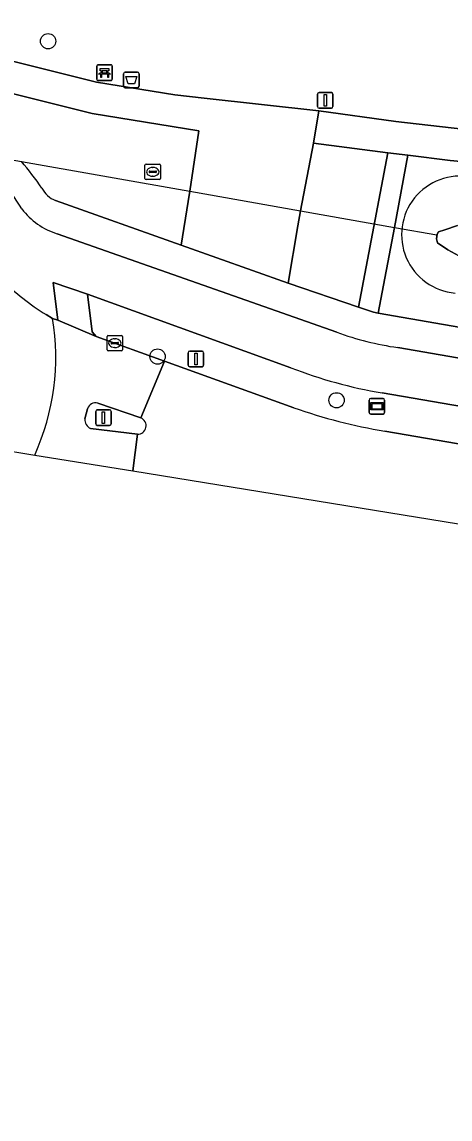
# Model space of a CAD drawing. Extents: x 161258 to 161838, y 380833 to 381727.
# Drawn here: x 161418.1 to 161445.6, y 380836.3 to 380906.7 of the extents above; entities that cross this region are included whole.
import ezdxf

# ---------------------------------------------------------------- set-up
doc = ezdxf.new("R2010")
doc.units = 0
for name, color, linetype in [('IMGEO_Afvalbak', 7, 'Continuous'), ('IMGEO_Bank', 7, 'Continuous'), ('IMGEO_Berm_groen', 7, 'Continuous'), ('IMGEO_Boom', 7, 'Continuous'), ('IMGEO_Duiker', 7, 'Continuous'), ('IMGEO_Erf', 7, 'Continuous'), ('IMGEO_Fietspad_gesloten', 7, 'Continuous'), ('IMGEO_Groenvoorziening', 7, 'Continuous'), ('IMGEO_Informatiebord', 7, 'Continuous'), ('IMGEO_Kolk', 7, 'Continuous'), ('IMGEO_Lichtmast', 7, 'Continuous'), ('IMGEO_Oever', 7, 'Continuous'), ('IMGEO_Rijbaan_lokaal_gesloten', 7, 'Continuous'), ('IMGEO_Rioolput', 7, 'Continuous'), ('IMGEO_Verkeersbordpaal', 7, 'Continuous'), ('IMGEO_Verkeerseiland_gesloten', 7, 'Continuous'), ('IMGEO_Voetpad_gesloten', 7, 'Continuous'), ('IMGEO_Voetpad_open', 7, 'Continuous'), ('IMGEO_Waterloop', 7, 'Continuous')]:
    doc.layers.add(name, color=color, linetype=linetype)

msp = doc.modelspace()

# ---------------------------------------------------------------- linework, layer by layer
at = {"layer": 'IMGEO_Afvalbak'}
for p, q in [((161424.663, 380902.549), (161424.663, 380903.349)), ((161424.663, 380903.349), (161424.663, 380902.549)), ((161424.763, 380903.449), (161425.553, 380903.449)), ((161425.553, 380903.449), (161424.763, 380903.449)), ((161425.653, 380903.349), (161425.653, 380902.549)), ((161425.653, 380902.549), (161425.653, 380903.349)), ((161425.553, 380902.449), (161424.763, 380902.449)), ((161424.763, 380902.449), (161425.553, 380902.449))]:
    msp.add_line(p, q, dxfattribs=at)
msp.add_lwpolyline([(161424.806, 380903.163), (161425.51, 380903.163), (161425.361, 380902.693), (161424.955, 380902.693), (161424.806, 380903.163)], dxfattribs=at)
for centre, start, end in [((161424.763, 380903.349), 90, 180), ((161424.763, 380903.349), 90, 180), ((161425.553, 380903.349), 0, 90), ((161425.553, 380903.349), 360, 90), ((161424.763, 380902.549), 180, 270), ((161424.763, 380902.549), 180, 270), ((161425.553, 380902.549), 270, 0), ((161425.553, 380902.549), 270, 0)]:
    msp.add_arc(centre, 0.1, start, end, dxfattribs=at)
at = {"layer": 'IMGEO_Bank'}
for p, q in [((161422.937, 380902.993), (161422.937, 380903.834)), ((161422.937, 380903.834), (161422.937, 380902.993)), ((161423.012, 380903.918), (161423.853, 380903.918)), ((161423.853, 380903.918), (161423.012, 380903.918)), ((161423.246, 380903.424), (161423.246, 380903.53)), ((161423.29, 380903.53), (161423.29, 380903.424)), ((161423.578, 380903.536), (161423.296, 380903.536)), ((161423.584, 380903.424), (161423.584, 380903.53)), ((161423.628, 380903.53), (161423.628, 380903.424)), ((161423.937, 380903.843), (161423.937, 380903.002)), ((161423.937, 380903.002), (161423.937, 380903.843)), ((161423.862, 380902.918), (161423.021, 380902.918)), ((161423.021, 380902.918), (161423.862, 380902.918)), ((161423.634, 380903.316), (161423.241, 380903.316)), ((161423.296, 380903.418), (161423.578, 380903.418))]:
    msp.add_line(p, q, dxfattribs=at)
for points in [[(161423.24, 380903.536), (161423.154, 380903.536), (161423.154, 380903.697), (161423.717, 380903.697), (161423.717, 380903.536), (161423.634, 380903.536)], [(161423.184, 380903.316), (161423.042, 380903.316), (161423.154, 380903.418), (161423.24, 380903.418)], [(161423.234, 380903.309), (161423.234, 380903.102), (161423.191, 380903.102), (161423.191, 380903.309)], [(161423.634, 380903.418), (161423.717, 380903.418), (161423.829, 380903.316), (161423.69, 380903.316)], [(161423.684, 380903.309), (161423.684, 380903.102), (161423.64, 380903.102), (161423.64, 380903.309)]]:
    msp.add_lwpolyline(points, dxfattribs=at)
for centre, radius, start, end in [((161423.015, 380903.84), 0.0779, 92.4484, 184.28452), ((161423.015, 380903.84), 0.0779, 92.4484, 184.28452), ((161423.239, 380903.529), 0.00671, 2.89567, 87.10433), ((161423.296, 380903.529), 0.00671, 92.89567, 177.10433), ((161423.578, 380903.529), 0.00671, 2.89567, 87.10433), ((161423.635, 380903.529), 0.00671, 92.89567, 177.10433), ((161423.859, 380903.84), 0.0779, 2.4484, 94.28452), ((161423.859, 380903.84), 0.0779, 2.4484, 94.28452), ((161423.015, 380902.996), 0.0779, 182.4484, 274.28452), ((161423.015, 380902.996), 0.0779, 182.4484, 274.28452), ((161423.184, 380903.309), 0.00671, 2.89567, 87.10433), ((161423.241, 380903.309), 0.00671, 92.89567, 177.10433), ((161423.239, 380903.425), 0.00671, 272.89567, 357.10433), ((161423.296, 380903.425), 0.00671, 182.89567, 267.10433), ((161423.578, 380903.425), 0.00671, 272.89567, 357.10433), ((161423.635, 380903.425), 0.00671, 182.89567, 267.10433), ((161423.633, 380903.309), 0.00671, 2.89567, 87.10433), ((161423.69, 380903.309), 0.00671, 92.89567, 177.10433), ((161423.859, 380902.996), 0.0779, 272.4484, 4.28452), ((161423.859, 380902.996), 0.0779, 272.4484, 4.28452)]:
    msp.add_arc(centre, radius, start, end, dxfattribs=at)
at = {"layer": 'IMGEO_Berm_groen'}
for points in [[(161435.389, 380884.481), (161422.356, 380889.194), (161422.65, 380886.793), (161422.901, 380886.494), (161427.292, 380884.912), (161435.566, 380881.918)], [(161490.507, 380874.372), (161441.231, 380882.873)], [(161441.405, 380880.42), (161490.105, 380872.025)]]:
    msp.add_lwpolyline(points, dxfattribs=at)
for centre, radius, start, end in [((161446.012, 380911.66), 29.181, 248.65128, 260.56978), ((161446.938, 380914.116), 34.148, 250.54722, 260.67488)]:
    msp.add_arc(centre, radius, start, end, dxfattribs=at)
at = {"layer": 'IMGEO_Boom'}
for centre in [(161419.82, 380905.436), (161426.84, 380885.2), (161438.313, 380882.394)]:
    msp.add_circle(centre, 0.489, dxfattribs=at)
at = {"layer": 'IMGEO_Duiker'}
msp.add_lwpolyline([(161388.795, 380902.98), (161389.194, 380902.909), (161393.775, 380902.086), (161396.763, 380901.549), (161415.157, 380898.246), (161417.163, 380897.885), (161418.107, 380897.719), (161428.899, 380895.809), (161436.009, 380894.55), (161442.016, 380893.487), (161444.735, 380893.006)], dxfattribs=at)
at = {"layer": 'IMGEO_Erf'}
msp.add_lwpolyline([(161353.299, 380917.181), (161360.558, 380917.635), (161367.726, 380916.963), (161373.764, 380916.078), (161382.782, 380913.848), (161396.342, 380910.292), (161400.295, 380909.156), (161409.383, 380906.31), (161413.67, 380905.113), (161422.923, 380902.809), (161427.943, 380901.992), (161429.824, 380901.773), (161437.176, 380900.974), (161442.121, 380900.279), (161447.146, 380899.699), (161463.998, 380898.162), (161469.092, 380897.405), (161474.511, 380896.406), (161478.769, 380896.278)], dxfattribs=at)
at = {"layer": 'IMGEO_Fietspad_gesloten'}
for points in [[(161438.329, 380886.768), (161420.41, 380893.083)], [(161419.697, 380887.89), (161420.108, 380887.644), (161420.438, 380887.534), (161420.145, 380889.953), (161422.356, 380889.194), (161435.389, 380884.481)], [(161497.056, 380872.257), (161499.175, 380873.962), (161500.831, 380875.559), (161499.475, 380875.817), (161493.75, 380876.843), (161492.944, 380876.987), (161442.234, 380885.779)], [(161441.231, 380882.873), (161490.507, 380874.372), (161492.898, 380873.933), (161492.496, 380871.642)]]:
    msp.add_lwpolyline(points, dxfattribs=at)
for centre, radius, start, end in [((161403.301, 380885.275), 17.573, 32.35271, 47.57055), ((161421.723, 380897.349), 4.464, 216.74311, 252.89328), ((161428.119, 380901.488), 15.995, 225.15643, 238.22684), ((161444.806, 380904.137), 18.537, 249.55015, 262.0255), ((161446.012, 380911.66), 29.181, 248.65128, 260.56978)]:
    msp.add_arc(centre, radius, start, end, dxfattribs=at)
at = {"layer": 'IMGEO_Groenvoorziening'}
for points in [[(161429.482, 380899.677), (161422.646, 380900.789), (161414.429, 380902.849), (161413.887, 380902.985), (161413.554, 380901.727)], [(161420.294, 380895.217), (161428.357, 380892.348), (161428.8, 380895.154), (161428.899, 380895.809), (161429.482, 380899.677)], [(161478.148, 380894.315), (161473.457, 380894.449), (161464.483, 380896.002), (161445.584, 380897.777), (161442.883, 380898.119), (161442.016, 380893.487), (161440.988, 380887.991), (161492.959, 380878.963)]]:
    msp.add_lwpolyline(points, dxfattribs=at)
for points in [[(161441.59, 380898.283), (161436.827, 380898.886), (161436.009, 380894.55), (161435.827, 380893.585), (161435.213, 380889.905), (161439.726, 380888.369)], [(161442.883, 380898.119), (161441.59, 380898.283), (161439.726, 380888.369), (161440.678, 380888.045), (161440.988, 380887.991), (161442.016, 380893.487)]]:
    msp.add_lwpolyline(points, close=True, dxfattribs=at)
for centre, radius, start, end in [((161400.502, 380882.75), 23.109, 35.00988, 40.37288), ((161446.242, 380893.022), 3.762, 79.36963, 265.04303), ((161420.917, 380896.767), 1.67, 207.02023, 248.09701)]:
    msp.add_arc(centre, radius, start, end, dxfattribs=at)
at = {"layer": 'IMGEO_Informatiebord'}
for p, q in [((161440.401, 380881.61), (161440.401, 380882.41)), ((161440.401, 380882.41), (161440.401, 380881.61)), ((161440.501, 380882.51), (161441.291, 380882.51)), ((161441.291, 380882.51), (161440.501, 380882.51)), ((161441.391, 380882.41), (161441.391, 380881.61)), ((161441.391, 380881.61), (161441.391, 380882.41)), ((161441.291, 380881.51), (161440.501, 380881.51)), ((161440.501, 380881.51), (161441.291, 380881.51))]:
    msp.add_line(p, q, dxfattribs=at)
for points in [[(161440.502, 380882.242), (161441.29, 380882.242), (161441.29, 380881.778), (161440.502, 380881.778), (161440.502, 380882.242)], [(161440.567, 380882.177), (161440.567, 380881.843), (161441.225, 380881.843), (161441.225, 380882.177), (161440.567, 380882.177)]]:
    msp.add_lwpolyline(points, dxfattribs=at)
for centre, start, end in [((161440.501, 380882.41), 90, 180), ((161440.501, 380882.41), 90, 180), ((161441.291, 380882.41), 0, 90), ((161441.291, 380882.41), 360, 90), ((161440.501, 380881.61), 180, 270), ((161440.501, 380881.61), 180, 270), ((161441.291, 380881.61), 270, 0), ((161441.291, 380881.61), 270, 0)]:
    msp.add_arc(centre, 0.1, start, end, dxfattribs=at)
at = {"layer": 'IMGEO_Kolk'}
for p, q in [((161423.598, 380885.636), (161423.598, 380886.488)), ((161423.673, 380886.562), (161424.525, 380886.562)), ((161423.857, 380886.056), (161423.857, 380886.068)), ((161424.295, 380886.019), (161423.897, 380886.019)), ((161423.9, 380886.105), (161424.298, 380886.105)), ((161424.086, 380886.342), (161424.111, 380886.342)), ((161424.341, 380886.068), (161424.341, 380886.056)), ((161424.599, 380886.488), (161424.599, 380885.636)), ((161424.525, 380885.562), (161423.673, 380885.562)), ((161424.109, 380885.782), (161424.084, 380885.782))]:
    msp.add_line(p, q, dxfattribs=at)
for points in [[(161423.598, 380885.636), (161423.598, 380886.488)], [(161423.673, 380886.562), (161424.525, 380886.562)], [(161424.599, 380886.488), (161424.599, 380885.636)], [(161424.525, 380885.562), (161423.673, 380885.562)]]:
    msp.add_lwpolyline(points, dxfattribs=at)
for centre, radius, start, end in [((161423.675, 380886.486), 0.0765, 91.55205, 178.44795), ((161423.675, 380886.486), 0.0765, 91.55205, 178.44795), ((161423.897, 380886.065), 0.0403, 85.87752, 175.75265), ((161423.894, 380886.055), 0.0366, 178.93798, 274.71019), ((161424.298, 380886.062), 0.043, 264.86636, 352.45326), ((161424.302, 380886.067), 0.0386, 1.73085, 96.63898), ((161424.523, 380886.486), 0.0765, 1.55205, 88.44795), ((161424.523, 380886.486), 0.0765, 1.55205, 88.44795), ((161423.675, 380885.638), 0.0765, 181.55205, 268.44795), ((161423.675, 380885.638), 0.0765, 181.55205, 268.44795), ((161424.523, 380885.638), 0.0765, 271.55205, 358.44795), ((161424.523, 380885.638), 0.0765, 271.55205, 358.44795)]:
    msp.add_arc(centre, radius, start, end, dxfattribs=at)
for centre, major_axis, ratio, start_param, end_param in [((161424.085, 380886.062), (-0.387, 0.002), 0.722429, 4.712389, 7.853982), ((161424.11, 380886.062), (-0.39, 0.002), 0.717154, 1.570796, 4.712389)]:
    msp.add_ellipse(centre, major_axis=major_axis, ratio=ratio, start_param=start_param, end_param=end_param, dxfattribs=at)
at = {"layer": 'IMGEO_Lichtmast'}
for p, q in [((161437.189, 380902.143), (161437.979, 380902.143)), ((161437.979, 380902.143), (161437.189, 380902.143)), ((161437.089, 380901.243), (161437.089, 380902.043)), ((161437.089, 380902.043), (161437.089, 380901.243)), ((161438.079, 380902.043), (161438.079, 380901.243)), ((161438.079, 380901.243), (161438.079, 380902.043)), ((161437.979, 380901.143), (161437.189, 380901.143)), ((161437.189, 380901.143), (161437.979, 380901.143)), ((161422.873, 380880.883), (161422.873, 380881.683)), ((161422.873, 380881.683), (161422.873, 380880.883)), ((161422.973, 380881.783), (161423.763, 380881.783)), ((161423.763, 380881.783), (161422.973, 380881.783)), ((161423.863, 380881.683), (161423.863, 380880.883)), ((161423.863, 380880.883), (161423.863, 380881.683)), ((161423.763, 380880.783), (161422.973, 380880.783)), ((161422.973, 380880.783), (161423.763, 380880.783))]:
    msp.add_line(p, q, dxfattribs=at)
for points in [[(161437.509, 380902.018), (161437.659, 380902.018), (161437.659, 380901.268), (161437.509, 380901.268), (161437.509, 380902.018)], [(161423.293, 380881.658), (161423.443, 380881.658), (161423.443, 380880.908), (161423.293, 380880.908), (161423.293, 380881.658)]]:
    msp.add_lwpolyline(points, dxfattribs=at)
for centre, start, end in [((161437.189, 380902.043), 90, 180), ((161437.189, 380902.043), 90, 180), ((161437.979, 380902.043), 0, 90), ((161437.979, 380902.043), 360, 90), ((161437.189, 380901.243), 180, 270), ((161437.189, 380901.243), 180, 270), ((161437.979, 380901.243), 270, 0), ((161437.979, 380901.243), 270, 0), ((161422.973, 380881.683), 90, 180), ((161422.973, 380881.683), 90, 180), ((161423.763, 380881.683), 0, 90), ((161423.763, 380881.683), 360, 90), ((161422.973, 380880.883), 180, 270), ((161422.973, 380880.883), 180, 270), ((161423.763, 380880.883), 270, 0), ((161423.763, 380880.883), 270, 0)]:
    msp.add_arc(centre, 0.1, start, end, dxfattribs=at)
at = {"layer": 'IMGEO_Oever'}
msp.add_lwpolyline([(161446.152, 380891.66), (161445.452, 380892.054), (161444.792, 380892.489), (161444.72, 380892.754), (161444.76, 380893.06), (161444.841, 380893.197), (161445.243, 380893.342), (161446.064, 380893.616)], dxfattribs=at)
msp.add_arc((161446.242, 380893.022), 3.762, 79.36963, 265.04303, dxfattribs=at)
at = {"layer": 'IMGEO_Rijbaan_lokaal_gesloten'}
for points in [[(161420.108, 380887.644), (161419.697, 380887.89)], [(161423.004, 380882.216), (161425.761, 380881.261), (161427.292, 380884.912), (161422.901, 380886.494), (161420.438, 380887.534), (161420.108, 380887.644)], [(161435.566, 380881.918), (161427.292, 380884.912), (161425.761, 380881.261)], [(161422.181, 380881.196), (161422.337, 380881.85)], [(161425.249, 380877.856), (161425.545, 380880.22), (161422.546, 380880.59)], [(161492.496, 380871.642), (161490.105, 380872.025), (161441.405, 380880.42)], [(161425.545, 380880.22), (161425.249, 380877.856), (161486.178, 380867.934), (161612.444, 380846.415), (161671.007, 380836.266)], [(161416.356, 380879.304), (161418.961, 380878.88)], [(161418.961, 380878.88), (161425.249, 380877.856)]]:
    msp.add_lwpolyline(points, dxfattribs=at)
for centre, radius, start, end in [((161428.119, 380901.488), 15.995, 225.15643, 238.22684), ((161405.008, 380885.163), 15.302, 335.75722, 9.33022), ((161405.008, 380885.163), 15.302, 335.75722, 9.33022), ((161422.88, 380881.65), 0.579, 77.67297, 159.83644), ((161446.938, 380914.116), 34.148, 250.54722, 260.67488), ((161422.775, 380881.141), 0.597, 174.69182, 247.43015), ((161425.565, 380880.759), 0.539, 267.85427, 68.70148)]:
    msp.add_arc(centre, radius, start, end, dxfattribs=at)
at = {"layer": 'IMGEO_Rioolput'}
for p, q in [((161426.031, 380896.628), (161426.031, 380897.48)), ((161426.106, 380897.554), (161426.958, 380897.554)), ((161426.519, 380897.334), (161426.544, 380897.334)), ((161427.032, 380897.48), (161427.032, 380896.628)), ((161426.958, 380896.554), (161426.106, 380896.554)), ((161426.29, 380897.048), (161426.29, 380897.06)), ((161426.728, 380897.011), (161426.33, 380897.011)), ((161426.333, 380897.097), (161426.731, 380897.097)), ((161426.542, 380896.774), (161426.517, 380896.774)), ((161426.774, 380897.06), (161426.774, 380897.048))]:
    msp.add_line(p, q, dxfattribs=at)
for points in [[(161426.031, 380896.628), (161426.031, 380897.48)], [(161426.106, 380897.554), (161426.958, 380897.554)], [(161427.032, 380897.48), (161427.032, 380896.628)], [(161426.958, 380896.554), (161426.106, 380896.554)]]:
    msp.add_lwpolyline(points, dxfattribs=at)
for centre, radius, start, end in [((161426.108, 380897.478), 0.0765, 91.55205, 178.44795), ((161426.108, 380897.478), 0.0765, 91.55205, 178.44795), ((161426.956, 380897.478), 0.0765, 1.55205, 88.44795), ((161426.956, 380897.478), 0.0765, 1.55205, 88.44795), ((161426.108, 380896.63), 0.0765, 181.55205, 268.44795), ((161426.108, 380896.63), 0.0765, 181.55205, 268.44795), ((161426.33, 380897.057), 0.0403, 85.87752, 175.75265), ((161426.327, 380897.047), 0.0366, 178.93798, 274.71019), ((161426.731, 380897.054), 0.043, 264.86636, 352.45326), ((161426.735, 380897.059), 0.0386, 1.73085, 96.63898), ((161426.956, 380896.63), 0.0765, 271.55205, 358.44795), ((161426.956, 380896.63), 0.0765, 271.55205, 358.44795)]:
    msp.add_arc(centre, radius, start, end, dxfattribs=at)
for centre, major_axis, ratio, start_param, end_param in [((161426.518, 380897.054), (-0.387, 0.002), 0.722429, 4.712389, 7.853982), ((161426.543, 380897.054), (-0.39, 0.002), 0.717154, 1.570796, 4.712389)]:
    msp.add_ellipse(centre, major_axis=major_axis, ratio=ratio, start_param=start_param, end_param=end_param, dxfattribs=at)
at = {"layer": 'IMGEO_Verkeersbordpaal'}
for p, q in [((161428.798, 380884.648), (161428.798, 380885.448)), ((161428.798, 380885.448), (161428.798, 380884.648)), ((161428.898, 380885.548), (161429.688, 380885.548)), ((161429.688, 380885.548), (161428.898, 380885.548)), ((161429.788, 380885.448), (161429.788, 380884.648)), ((161429.788, 380884.648), (161429.788, 380885.448)), ((161429.688, 380884.548), (161428.898, 380884.548)), ((161428.898, 380884.548), (161429.688, 380884.548))]:
    msp.add_line(p, q, dxfattribs=at)
msp.add_lwpolyline([(161429.218, 380885.423), (161429.368, 380885.423), (161429.368, 380884.673), (161429.218, 380884.673), (161429.218, 380885.423)], dxfattribs=at)
for centre, start, end in [((161428.898, 380885.448), 90, 180), ((161428.898, 380885.448), 90, 180), ((161429.688, 380885.448), 0, 90), ((161429.688, 380885.448), 360, 90), ((161428.898, 380884.648), 180, 270), ((161428.898, 380884.648), 180, 270), ((161429.688, 380884.648), 270, 0), ((161429.688, 380884.648), 270, 0)]:
    msp.add_arc(centre, 0.1, start, end, dxfattribs=at)
at = {"layer": 'IMGEO_Verkeerseiland_gesloten'}
for points in [[(161422.337, 380881.85), (161422.181, 380881.196)], [(161425.761, 380881.261), (161423.004, 380882.216)], [(161422.546, 380880.59), (161425.545, 380880.22)]]:
    msp.add_lwpolyline(points, dxfattribs=at)
for centre, radius, start, end in [((161422.88, 380881.65), 0.579, 77.67297, 159.83644), ((161422.775, 380881.141), 0.597, 174.69182, 247.43015), ((161425.565, 380880.759), 0.539, 267.85427, 68.70148)]:
    msp.add_arc(centre, radius, start, end, dxfattribs=at)
at = {"layer": 'IMGEO_Voetpad_gesloten'}
for points in [[(161414.429, 380902.849), (161422.646, 380900.789), (161429.482, 380899.677), (161428.899, 380895.809), (161428.8, 380895.154), (161428.357, 380892.348), (161435.213, 380889.905), (161435.827, 380893.585), (161436.009, 380894.55), (161436.827, 380898.886), (161437.176, 380900.974), (161429.824, 380901.773), (161427.943, 380901.992), (161422.923, 380902.809), (161413.67, 380905.113)], [(161478.769, 380896.278), (161474.511, 380896.406), (161469.092, 380897.405), (161463.998, 380898.162), (161447.146, 380899.699), (161442.121, 380900.279), (161437.176, 380900.974), (161436.827, 380898.886), (161441.59, 380898.283), (161442.883, 380898.119), (161445.584, 380897.777), (161464.483, 380896.002), (161473.457, 380894.449), (161478.148, 380894.315)]]:
    msp.add_lwpolyline(points, dxfattribs=at)
at = {"layer": 'IMGEO_Voetpad_open'}
for points in [[(161497.918, 380878.128), (161493.243, 380878.888), (161492.959, 380878.963), (161440.988, 380887.991), (161440.678, 380888.045), (161439.726, 380888.369), (161435.213, 380889.905), (161428.357, 380892.348), (161420.294, 380895.217)], [(161420.41, 380893.083), (161438.329, 380886.768)], [(161442.234, 380885.779), (161492.944, 380876.987), (161493.75, 380876.843)]]:
    msp.add_lwpolyline(points, dxfattribs=at)
msp.add_lwpolyline([(161420.145, 380889.953), (161420.438, 380887.534), (161422.901, 380886.494), (161422.65, 380886.793), (161422.356, 380889.194)], close=True, dxfattribs=at)
for centre, radius, start, end in [((161403.301, 380885.275), 17.573, 32.35271, 47.57055), ((161400.502, 380882.75), 23.109, 35.00988, 40.37288), ((161420.917, 380896.767), 1.67, 207.02023, 248.09701), ((161421.723, 380897.349), 4.464, 216.74311, 252.89328), ((161444.806, 380904.137), 18.537, 249.55015, 262.0255)]:
    msp.add_arc(centre, radius, start, end, dxfattribs=at)
at = {"layer": 'IMGEO_Waterloop'}
msp.add_lwpolyline([(161446.064, 380893.616), (161445.243, 380893.342), (161444.841, 380893.197), (161444.76, 380893.06), (161444.72, 380892.754), (161444.792, 380892.489), (161445.452, 380892.054), (161446.152, 380891.66)], dxfattribs=at)

doc.saveas('drawing.dxf')
